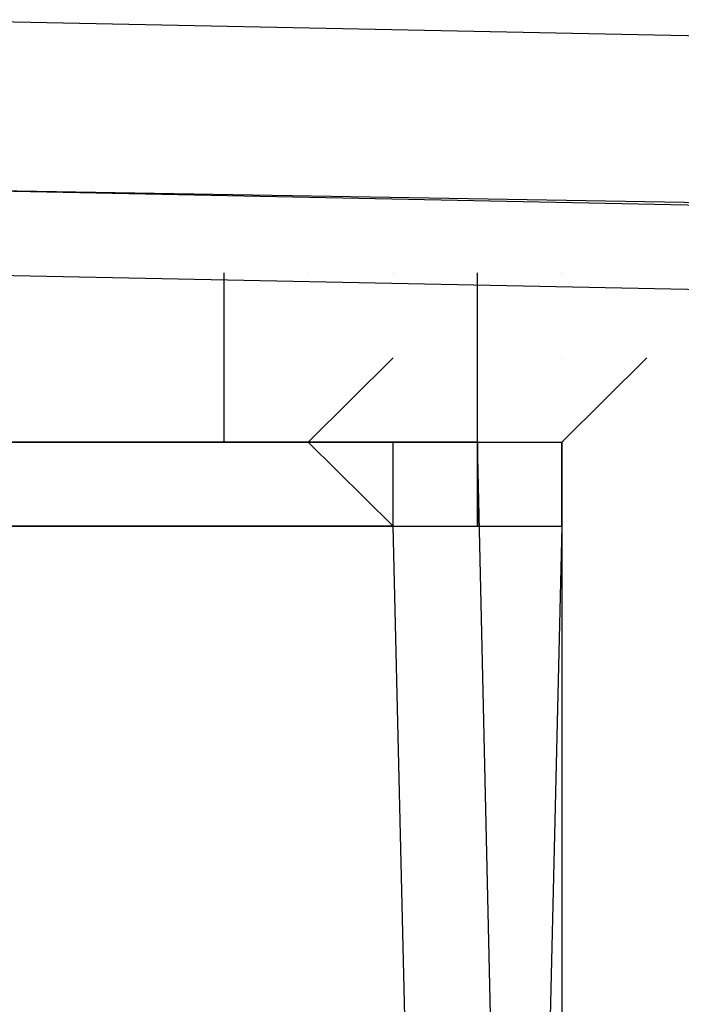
# Model space of a CAD drawing. Header units: feet. Extents: x -79 to 198, y -22 to 181.
# Tile 708 of 982: x 87.728 to 87.832, y 153.982 to 154.138. Entities that reach past the tile are written whole.
import ezdxf

# ---------------------------------------------------------------- set-up
doc = ezdxf.new("R2010")
doc.units = ezdxf.units.FT
doc.layers.add('A-LINEA', color=7, linetype='CONTINUOUS')

msp = doc.modelspace()

# ---------------------------------------------------------------- linework, layer by layer
at = {"layer": 'A-LINEA'}
for p, q in [((87.7733, 154.0978), (87.7733, 154.0978)), ((87.7733, 154.0978), (87.7733, 154.0978)), ((87.7733, 154.0978), (87.7733, 154.0978)), ((87.7733, 154.0978), (87.7733, 154.0978)), ((87.7867, 154.0978), (87.7867, 154.0978)), ((87.7867, 154.0978), (87.7867, 154.0978)), ((87.8, 154.0978), (87.8, 154.0978)), ((87.8, 154.0978), (87.8, 154.0978)), ((87.8133, 154.0978), (87.8133, 154.0978)), ((87.8133, 154.0978), (87.8133, 154.0978)), ((87.8, 154.0844), (87.8, 154.0844)), ((87.8, 154.0844), (87.8, 154.0844)), ((87.8133, 154.0844), (87.8133, 154.0844)), ((87.8133, 154.0844), (87.8133, 154.0844)), ((87.7733, 154.0711), (87.7733, 154.0711)), ((87.7733, 154.0711), (87.7733, 154.0711)), ((87.7867, 154.0711), (87.7867, 154.0711)), ((87.7867, 154.0711), (87.7867, 154.0711)), ((87.7867, 154.0711), (87.7867, 154.0711)), ((87.7867, 154.0711), (87.7867, 154.0711))]:
    msp.add_line(p, q, dxfattribs=at)
for points in [[(91.64, 154.0578), (87.7067, 154.1378), (87.7067, 154.1111), (91.64, 154.0444), (91.6533, 154.0444), (91.6533, 154.0578), (91.64, 154.0578)], [(91.64, 154.0578), (87.7067, 154.1378), (87.7067, 154.1111), (91.64, 154.0444), (91.6533, 154.0444), (91.6533, 154.0578), (91.64, 154.0578)], [(91.6533, 154.0311), (91.64, 154.0311), (87.7067, 154.1111), (87.7067, 154.0978), (91.64, 154.0178), (91.6533, 154.0178), (91.6533, 154.0311)], [(91.6533, 154.0311), (91.64, 154.0311), (87.7067, 154.1111), (87.7067, 154.0978), (91.64, 154.0178), (91.6533, 154.0178), (91.6533, 154.0311)], [(87.7867, 154.0578), (87.7733, 154.0711), (87.7733, 154.0711), (87.7733, 154.0711), (87.7733, 154.0711), (87.7733, 154.0711), (87.76, 154.0711), (87.76, 154.0711), (87.76, 154.0978), (87.76, 154.0978), (87.76, 154.0978)], [(87.7867, 154.0578), (87.7733, 154.0711), (87.7733, 154.0711), (87.7733, 154.0711), (87.7733, 154.0711), (87.7733, 154.0711), (87.76, 154.0711), (87.76, 154.0711), (87.76, 154.0978), (87.76, 154.0978), (87.76, 154.0978)], [(87.7867, 154.0978), (87.7867, 154.0978), (87.7867, 154.0978)], [(87.7867, 154.0578), (87.7867, 154.0711), (87.7867, 154.0711), (87.7867, 154.0711), (87.7867, 154.0711), (87.7867, 154.0711), (87.8, 154.0711), (87.8, 154.0711), (87.8, 154.0978), (87.8, 154.0978), (87.8, 154.0978)], [(87.7867, 154.0978), (87.7867, 154.0978), (87.7867, 154.0978)], [(87.7867, 154.0578), (87.7867, 154.0711), (87.7867, 154.0711), (87.7867, 154.0711), (87.7867, 154.0711), (87.7867, 154.0711), (87.8, 154.0711), (87.8, 154.0711), (87.8, 154.0978), (87.8, 154.0978), (87.8, 154.0978)], [(87.7867, 154.0844), (87.7867, 154.0844), (87.7867, 154.0844), (87.7733, 154.0711), (87.7733, 154.0711), (87.8, 154.0711), (87.8, 154.0711), (87.8, 154.0578), (87.8, 154.0578), (87.8, 154.0578), (87.8, 154.0578), (87.8, 154.0578), (87.8133, 154.0578), (87.8133, 154.0578), (87.8133, 154.0578), (87.8133, 154.0711), (87.8133, 154.0711), (87.8133, 154.0711), (87.8133, 154.0711), (87.8267, 154.0844), (87.8267, 154.0844)], [(87.7867, 154.0844), (87.7867, 154.0844), (87.7867, 154.0844), (87.7733, 154.0711), (87.7733, 154.0711), (87.8, 154.0711), (87.8, 154.0711), (87.8, 154.0578), (87.8, 154.0578), (87.8, 154.0578), (87.8, 154.0578), (87.8, 154.0578), (87.8133, 154.0578), (87.8133, 154.0578), (87.8133, 154.0578), (87.8133, 154.0711), (87.8133, 154.0711), (87.8133, 154.0711), (87.8133, 154.0711), (87.8267, 154.0844), (87.8267, 154.0844)], [(87.52, 153.4844), (87.8133, 153.4844), (87.8, 154.0711), (87.5067, 154.0711), (87.52, 153.4844)], [(87.52, 153.4844), (87.8133, 153.4844), (87.8, 154.0711), (87.5067, 154.0711), (87.52, 153.4844)], [(87.8133, 153.4844), (87.52, 153.4844), (87.5333, 154.0711), (87.8133, 154.0711), (87.8133, 153.4844)], [(87.8133, 153.4844), (87.52, 153.4844), (87.5333, 154.0711), (87.8133, 154.0711), (87.8133, 153.4844)], [(87.7867, 154.0711), (87.7867, 154.0711), (87.7867, 154.0711)], [(87.7867, 154.0711), (87.7867, 154.0711), (87.7867, 154.0711)], [(87.5333, 153.4978), (87.8, 153.4978), (87.7867, 154.0578), (87.52, 154.0578), (87.5333, 153.4978)], [(87.5333, 153.4978), (87.8, 153.4978), (87.7867, 154.0578), (87.52, 154.0578), (87.5333, 153.4978)], [(87.8, 153.4978), (87.5333, 153.4978), (87.5333, 154.0578), (87.8133, 154.0578), (87.8, 153.4978)], [(87.8, 153.4978), (87.5333, 153.4978), (87.5333, 154.0578), (87.8133, 154.0578), (87.8, 153.4978)]]:
    msp.add_lwpolyline(points, dxfattribs=at)
msp.add_lwpolyline([(87.8, 154.0711), (87.8, 154.0711), (87.8, 154.0578), (87.8, 154.0578)], close=True, dxfattribs=at)
msp.add_lwpolyline([(87.8, 154.0711), (87.8, 154.0711), (87.8, 154.0578), (87.8, 154.0578)], close=True, dxfattribs=at)

doc.saveas('drawing.dxf')
